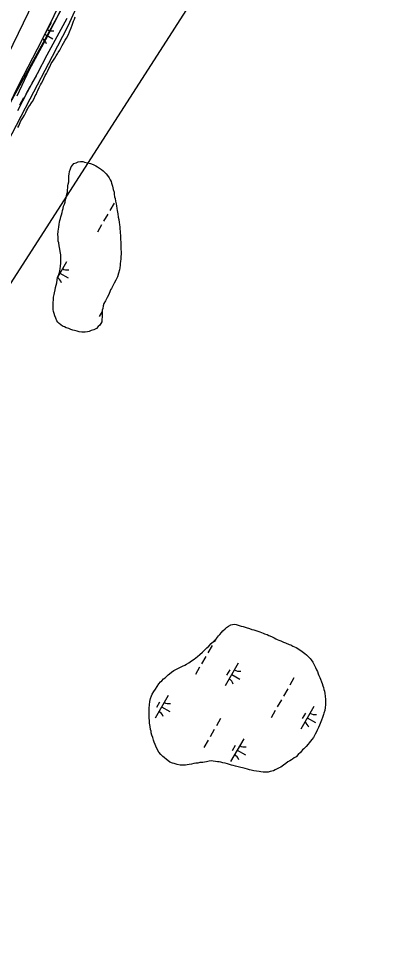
# Model space of a CAD drawing. Extents: x 3930721 to 3950824, y 220441 to 242861.
# Drawn here: x 3940855 to 3941538, y 226251 to 228013 of the extents above; entities that cross this region are included whole.
import ezdxf

# ---------------------------------------------------------------- set-up
doc = ezdxf.new("R2010")
doc.units = 0
for name, color, linetype in [('V-GRID-MAJR', 7, 'Continuous'), ('V-RIVR-EDGE', 7, 'Continuous'), ('V-RIVR-JETY', 7, 'Continuous'), ('V-RRAP-FSHR', 7, 'Continuous'), ('V-TOPO-MINR', 7, 'Continuous'), ('V-TOPO-SHOR', 7, 'Continuous'), ('V-UTIL-LINE', 7, 'Continuous'), ('V-WETL-SWMP', 7, 'Continuous')]:
    doc.layers.add(name, color=color, linetype=linetype)

msp = doc.modelspace()

# ---------------------------------------------------------------- linework, layer by layer
at = {"layer": 'V-GRID-MAJR'}
msp.add_spline([(3940914.4, 221486.3), (3940866.3, 224158.2), (3940756.9, 230218.1), (3940647.6, 236278.1), (3940604.7, 238656.8)], degree=3, dxfattribs=at)
at = {"layer": 'V-RIVR-EDGE'}
msp.add_lwpolyline([(3940939, 228034.7), (3940807.6, 227796.2)], dxfattribs=at)
at = {"layer": 'V-RIVR-JETY'}
for points in [[(3940975.3, 228056.9), (3940948.8, 227998.4), (3940919.5, 227941.1), (3940876.7, 227859.2), (3940833.1, 227775.8), (3940803.3, 227722), (3940777.1, 227669.1), (3940746.6, 227615.3), (3940716.2, 227548.1), (3940676.2, 227467.1), (3940639.1, 227394.4), (3940613.8, 227333.6), (3940588, 227284.2), (3940566.5, 227232.8), (3940530.6, 227163.6), (3940492.1, 227081.5), (3940457.5, 227003.6), (3940435.5, 226958.6), (3940412, 226909.2)], [(3940852.6, 227865.7), (3940876.1, 227915.9), (3940907, 227973.2), (3940938.2, 228034.1)]]:
    msp.add_lwpolyline(points, dxfattribs=at)
at = {"layer": 'V-RRAP-FSHR'}
msp.add_lwpolyline([(3940853.6, 227837.8), (3940872.3, 227873.3), (3940891, 227908.5), (3940909.9, 227943.7), (3940928.8, 227979), (3940947.6, 228014.3)], dxfattribs=at)
at = {"layer": 'V-TOPO-MINR'}
msp.add_lwpolyline([(3940766.8, 227803.9), (3940932.6, 228146.5), (3940939.7, 228161), (3940947, 228175.5), (3940954.4, 228189.9), (3940961.9, 228204.2), (3941144.3, 228546.7)], dxfattribs=at)
at = {"layer": 'V-TOPO-SHOR'}
for points in [[(3940853.7, 227805.2), (3940855.4, 227808.7), (3940857.1, 227811.9), (3940859.5, 227818.2), (3940863, 227823.8), (3940866.1, 227829.1), (3940868.8, 227833.7), (3940870.2, 227837.2), (3940872.2, 227840.4), (3940873.6, 227843.2), (3940876.4, 227847.4), (3940879.5, 227852.3), (3940881.5, 227854.8), (3940884.6, 227860.4), (3940887, 227865.7), (3940888.7, 227868.5), (3940890.4, 227873.1), (3940891.8, 227875.9), (3940894.5, 227881.8), (3940896.9, 227886.8), (3940898.6, 227889.6), (3940901.7, 227895.9), (3940903.4, 227899.1), (3940905.8, 227904.3), (3940908.2, 227908.5), (3940910, 227912.4), (3940913, 227918), (3940914.8, 227921.2), (3940917.5, 227927.2), (3940920.6, 227932.1), (3940924, 227937.4), (3940926.8, 227941.9), (3940929.2, 227945.8), (3940930.9, 227948.6), (3940933.7, 227953.2), (3940936.7, 227959.2), (3940938.1, 227962), (3940940.9, 227966.5), (3940944.3, 227972.2), (3940946.7, 227975.7), (3940950.1, 227983.1), (3940952.2, 227987.6), (3940955.6, 227995.4), (3940957.6, 228000.6), (3940960, 228008), (3940961.7, 228012.2), (3940963.1, 228016.7)], [(3940929.3, 227519.4), (3940931.6, 227524.6), (3940933.8, 227531.1), (3940934.2, 227535.8), (3940935.1, 227540), (3940935.5, 227547), (3940936, 227551.2), (3940935.9, 227556.8), (3940935.8, 227562.4), (3940934.4, 227568.5), (3940933.9, 227572.7), (3940932.9, 227576.4), (3940932.4, 227579.7), (3940931.9, 227584.8), (3940930.9, 227588), (3940930.9, 227592.2), (3940930.4, 227597.4), (3940930.3, 227600.6), (3940930.7, 227607.6), (3940931.1, 227610.9), (3940931.6, 227615.1), (3940932.5, 227620.7), (3940933.3, 227624.5), (3940933.8, 227627.7), (3940935.1, 227631.5), (3940936, 227634.8), (3940936.9, 227638.5), (3940938.3, 227642.7), (3940939.2, 227646.9), (3940940.1, 227650.7), (3940941, 227654.9), (3940942.8, 227659.1), (3940943.7, 227662.8), (3940944.6, 227667.5), (3940945.9, 227670.3), (3940946.8, 227674.5), (3940947.3, 227677.8), (3940948.2, 227682), (3940948.6, 227685.7), (3940949, 227690.4), (3940949.4, 227693.7), (3940949.9, 227697), (3940950.8, 227701.2), (3940951.2, 227704.9), (3940951.2, 227709.1), (3940951.1, 227712.8), (3940951.6, 227716.1), (3940952.4, 227721.2), (3940954.2, 227726.4), (3940955.6, 227730.1), (3940958.4, 227733.9), (3940960.7, 227736.3), (3940964.9, 227737.7), (3940969, 227739.6), (3940973.2, 227740.1), (3940977.4, 227740.6), (3940981.2, 227739.3), (3940986.8, 227737.9), (3940992.4, 227736.6), (3940997.6, 227734.3), (3941002.3, 227732), (3941006, 227730.2), (3941009.3, 227727.9), (3941013.1, 227725.1), (3941016.4, 227722.4), (3941019.6, 227719.6), (3941022, 227716.8), (3941024.8, 227713.6), (3941027.7, 227709.4), (3941030.1, 227705.2), (3941031.5, 227702), (3941032.5, 227698.7), (3941034.4, 227693.1), (3941035.8, 227687.1), (3941037.3, 227682), (3941037.8, 227678.2), (3941038.3, 227673.1), (3941039.3, 227669.4), (3941040.3, 227664.7), (3941041.3, 227659.6), (3941041.8, 227655.9), (3941042.3, 227650.8), (3941043.3, 227646.6), (3941044.2, 227640.5), (3941045.2, 227634), (3941046.2, 227629.3), (3941047.2, 227623.7), (3941047.7, 227620), (3941048.2, 227614.9), (3941048.3, 227611.2), (3941048.8, 227607), (3941048.8, 227603.2), (3941049.3, 227599.5), (3941049.4, 227594.4), (3941049.9, 227591.1), (3941050.4, 227586.4), (3941050.4, 227583.2), (3941050.5, 227577.6), (3941050.5, 227573.4), (3941050.6, 227567.3), (3941050.6, 227563.6)], [(3941050.6, 227563.6), (3941050.2, 227558.9), (3941050.2, 227554.7), (3941049.4, 227549.1), (3941048.9, 227545.8), (3941049, 227542.6), (3941048.1, 227537.4), (3941047.7, 227533.2), (3941045.9, 227527.1), (3941043.6, 227520.1), (3941040.9, 227514), (3941037.7, 227507.9), (3941034.9, 227502.8), (3941032.6, 227498.1), (3941030.8, 227495.2), (3941029.4, 227491.5), (3941026.7, 227485.4), (3941023.9, 227480.7), (3941022.1, 227477), (3941020.7, 227474.1), (3941018, 227469), (3941016.6, 227464.8), (3941015.7, 227459.6), (3941014.8, 227456.4), (3941014.4, 227452.6), (3941014.5, 227447.5), (3941014.5, 227443.8), (3941014.1, 227438.6), (3941013.7, 227433.9), (3941012.3, 227430.7), (3941010, 227427.8), (3941007.2, 227425), (3941003.5, 227421.7), (3940998.4, 227418.9), (3940993.8, 227417.4), (3940990.1, 227416), (3940986.3, 227415), (3940982.1, 227414.5), (3940978.9, 227414.5), (3940975.6, 227414.4), (3940970.9, 227415.3), (3940967.2, 227416.2), (3940962, 227417.6), (3940958.8, 227418.5), (3940955, 227419.8), (3940950.8, 227421.2), (3940946.1, 227423), (3940942.8, 227424.4), (3940939.1, 227426.2), (3940935.8, 227428.5), (3940932.5, 227431.3), (3940930.1, 227433.6), (3940927.8, 227436.3), (3940925.9, 227441), (3940924.4, 227445.6), (3940923, 227450.3), (3940922, 227454), (3940921, 227457.7), (3940921, 227462.4), (3940920.9, 227467.5), (3940920.9, 227471.3), (3940921.8, 227476.4), (3940921.7, 227481.5), (3940923.1, 227486.2), (3940923.5, 227489.5), (3940924.9, 227495.1), (3940925.7, 227499.8), (3940927.1, 227504.5), (3940928, 227508.7), (3940929.3, 227519.4)], [(3941222.8, 226596), (3941218.7, 226595.3), (3941213.8, 226594.3), (3941209.7, 226593.5), (3941206.7, 226593), (3941200.9, 226592.5), (3941197, 226591.8), (3941193.3, 226591.3), (3941189.3, 226590.6), (3941185.2, 226589.8), (3941180.8, 226588.9), (3941177.1, 226588.1), (3941173.6, 226587.9), (3941168.8, 226587.6), (3941163.2, 226588), (3941157.6, 226589.1), (3941152.3, 226590.6), (3941149, 226591.8), (3941143.9, 226593.6), (3941140, 226596.5), (3941137.2, 226598.6), (3941132.7, 226602.3), (3941130.1, 226604.5), (3941126.4, 226608.2), (3941122.7, 226612.3), (3941119.6, 226618.1), (3941117, 226623.9), (3941115.8, 226627.1), (3941114.1, 226631.9), (3941112.5, 226635.6), (3941111.3, 226640.7), (3941109.6, 226645.1), (3941108.4, 226649.2), (3941107.9, 226652.5), (3941106.9, 226655.7), (3941106.2, 226661.7), (3941105.2, 226668.2), (3941104.7, 226672.6), (3941104.4, 226678.1), (3941104.4, 226681.1), (3941104.3, 226685.5), (3941104.3, 226692.7), (3941104.2, 226696.7), (3941104.8, 226703.1), (3941105.7, 226709.2), (3941107, 226715.2), (3941108.6, 226720.1), (3941110, 226723.3), (3941112.9, 226728.2), (3941116.1, 226733.1), (3941119.3, 226738), (3941122.5, 226742.7), (3941125.9, 226746.6), (3941128.2, 226749), (3941131.4, 226752.3), (3941134.7, 226754.6), (3941137.2, 226756.9), (3941140.8, 226760.2), (3941143.1, 226762.3), (3941146.6, 226765.1), (3941151.2, 226768.2), (3941156.7, 226771.3), (3941162.7, 226774.1), (3941165.5, 226775.3), (3941168.2, 226776.7), (3941172.6, 226778.8), (3941175.4, 226780.3), (3941179.7, 226782.8), (3941182.7, 226785), (3941187.1, 226788), (3941189.9, 226790.1), (3941193.1, 226792.9), (3941196.3, 226795.3), (3941201.1, 226799.3), (3941205.9, 226803.5), (3941210.5, 226807.9), (3941214.6, 226811.9), (3941218.1, 226815), (3941222.9, 226819.9), (3941227.5, 226824.5), (3941232.5, 226829.7), (3941236.9, 226834.8), (3941239.2, 226837.2), (3941242.6, 226841.1), (3941245.1, 226843.9), (3941249.2, 226847.9), (3941251.8, 226850.5), (3941255.9, 226853.3), (3941260, 226855.4), (3941263, 226856.4), (3941266.5, 226856.9), (3941270.2, 226856), (3941274.4, 226854.9), (3941279.7, 226853.3), (3941283.4, 226852.2), (3941289.7, 226850.4), (3941295.5, 226848.6), (3941300.2, 226846.8), (3941303.9, 226845.9), (3941309.7, 226844.4), (3941315.5, 226842.3)], [(3941315.5, 226842.3), (3941321.8, 226839.6), (3941324.6, 226838.5), (3941329.2, 226836.9), (3941332.5, 226835.3), (3941337.6, 226833.1), (3941342.5, 226830.6), (3941346, 226829.2), (3941348.8, 226827.6), (3941351.5, 226826.5), (3941355.3, 226825.4), (3941360.8, 226822.6), (3941364.3, 226821.1), (3941371.5, 226818.4), (3941374.6, 226817.2), (3941378.5, 226815.2), (3941384.6, 226812.5), (3941390.1, 226809.3), (3941396.2, 226804.9), (3941398.8, 226803.1), (3941401.3, 226800.8), (3941404.4, 226798.3), (3941407.4, 226795.3), (3941411.2, 226791.4), (3941413.5, 226788.7), (3941416.3, 226784.5), (3941419.2, 226779.5), (3941421.8, 226774.2), (3941423.7, 226769.6), (3941425.3, 226766.3), (3941427, 226762.2), (3941428.2, 226759.2), (3941430.1, 226754.8), (3941431, 226751.6), (3941432.9, 226747), (3941434.1, 226743.5), (3941435.8, 226738.9), (3941436.7, 226735.9), (3941437.9, 226732), (3941438.7, 226728.7), (3941439.2, 226724.6), (3941440.4, 226719.3), (3941440.9, 226713.3), (3941440.9, 226709.3), (3941441, 226702.8), (3941440.4, 226697.5), (3941439.3, 226692.2), (3941437.9, 226687.3), (3941436.8, 226684.3), (3941434.8, 226678.9), (3941433, 226673.8), (3941430.5, 226667.3), (3941429.1, 226664.3), (3941427.3, 226659.4), (3941425.1, 226654.5), (3941423.7, 226651.3), (3941421.2, 226646.8), (3941419.6, 226644.1), (3941417.6, 226640.3), (3941415, 226636.6), (3941412.3, 226633.3), (3941409.8, 226630.5), (3941407.5, 226627.7), (3941403.8, 226623.5), (3941399.5, 226619.1), (3941397.2, 226616.7), (3941392.8, 226611.8), (3941388.9, 226608.1), (3941385.1, 226603.9), (3941381.1, 226601.5), (3941378.1, 226599.4), (3941375.6, 226597.8), (3941372.9, 226596.1), (3941368.9, 226593.8), (3941365.3, 226591), (3941360.9, 226587.7), (3941358.4, 226586), (3941355.6, 226584.1), (3941352.4, 226582.5), (3941348.5, 226580.4), (3941345, 226578.5), (3941341.8, 226576.8), (3941338.1, 226576.1), (3941334.9, 226575.4), (3941331.6, 226574.6), (3941326.1, 226574.1), (3941322.1, 226574.3), (3941317.5, 226574.7), (3941314.3, 226575.4), (3941309.2, 226576), (3941304.3, 226577.1), (3941299.2, 226578.2), (3941295.7, 226579.1), (3941292, 226580), (3941287.4, 226581.1), (3941282.5, 226582.5), (3941279.5, 226583.4), (3941274.3, 226584.7), (3941269.2, 226586), (3941264.8, 226587.2), (3941261.6, 226588)], [(3941261.6, 226588), (3941257.6, 226589.2), (3941253.7, 226590.1), (3941249.3, 226591.4), (3941245.1, 226592.3), (3941241.2, 226593.2), (3941237.9, 226593.8), (3941234.9, 226594), (3941222.8, 226596)]]:
    msp.add_lwpolyline(points, dxfattribs=at)
at = {"layer": 'V-UTIL-LINE'}
msp.add_lwpolyline([(3947453.8, 235874.4), (3945931.1, 235655.1), (3945509.1, 234777.7), (3940428.6, 226869.1), (3939084.6, 223621.7)], dxfattribs=at)
at = {"layer": 'V-WETL-SWMP'}
for p, q in [((3940917.5, 228005.1), (3940905.9, 227984.7)), ((3940905.2, 227983.3), (3940920.7, 227974.4)), ((3940888.7, 227903.7), (3940880.7, 227889.8)), ((3940876.8, 227882.9), (3940868.8, 227869)), ((3940864.8, 227862), (3940856.9, 227848.1)), ((3941037.2, 227660.8), (3941029.3, 227646.9)), ((3941025.3, 227640), (3941017.3, 227626.1)), ((3941013.4, 227619.1), (3941005.4, 227605.3)), ((3940946.3, 227548.8), (3940929.2, 227519)), ((3940933.9, 227527.1), (3940949.5, 227518.1)), ((3941014.6, 227454.1), (3941008.9, 227444.2)), ((3941224.3, 226816.2), (3941216.4, 226802.3)), ((3941231.3, 226828.5), (3941228.3, 226823.2)), ((3941384.6, 226812.4), (3941384.6, 226812.4)), ((3941212.4, 226795.4), (3941204.4, 226781.5)), ((3941274.2, 226782.5), (3941249.4, 226739.2)), ((3941200.5, 226774.6), (3941192.5, 226760.7)), ((3941258.1, 226769.9), (3941252.1, 226759.5)), ((3941261.8, 226760.9), (3941277.4, 226751.9)), ((3941380.6, 226754.4), (3941372.6, 226740.5)), ((3941368.7, 226733.6), (3941360.7, 226719.7)), ((3941140.3, 226720.7), (3941115.5, 226677.3)), ((3941356.7, 226712.7), (3941348.8, 226698.8)), ((3941124.2, 226708), (3941118.2, 226697.6)), ((3941127.9, 226699), (3941143.5, 226690)), ((3941344.8, 226691.9), (3941336.8, 226678)), ((3941418.5, 226699.9), (3941393.7, 226656.5)), ((3941240.4, 226676.8), (3941232.5, 226662.9)), ((3941402.4, 226687.2), (3941396.4, 226676.8)), ((3941406.1, 226678.2), (3941421.7, 226669.2)), ((3941228.5, 226656), (3941220.5, 226642.1)), ((3941216.6, 226635.2), (3941208.6, 226621.3)), ((3941284.7, 226638), (3941259.8, 226594.6)), ((3941268.5, 226625.3), (3941262.6, 226614.9)), ((3941272.3, 226616.3), (3941287.9, 226607.4))]:
    msp.add_line(p, q, dxfattribs=at)
for points in [[(3940968.4, 228111.9), (3940899.6, 227971.9), (3940854.9, 227885.8), (3940801.7, 227776.3)], [(3940960, 228008), (3940961.7, 228012.2), (3940963.1, 228016.7)], [(3940853.7, 227805.2), (3940855.4, 227808.7), (3940857.1, 227811.9), (3940859.5, 227818.2), (3940863, 227823.8), (3940866.1, 227829.1), (3940868.8, 227833.7), (3940870.2, 227837.2), (3940872.2, 227840.4), (3940873.6, 227843.2), (3940876.4, 227847.4), (3940879.5, 227852.3), (3940881.5, 227854.8), (3940884.6, 227860.4), (3940887, 227865.7), (3940888.7, 227868.5), (3940890.4, 227873.1), (3940891.8, 227875.9), (3940894.5, 227881.8), (3940896.9, 227886.8), (3940898.6, 227889.6), (3940901.7, 227895.9), (3940903.4, 227899.1), (3940905.8, 227904.3), (3940908.2, 227908.5), (3940910, 227912.4), (3940913, 227918), (3940914.8, 227921.2), (3940917.5, 227927.2), (3940920.6, 227932.1), (3940924, 227937.4), (3940926.8, 227941.9), (3940929.2, 227945.8), (3940930.9, 227948.6), (3940933.7, 227953.2), (3940936.7, 227959.2), (3940938.1, 227962), (3940940.9, 227966.5), (3940944.3, 227972.2), (3940946.7, 227975.7), (3940950.1, 227983.1), (3940952.2, 227987.6), (3940955.6, 227995.4), (3940957.6, 228000.6), (3940960, 228008)], [(3940929.3, 227519.4), (3940931.6, 227524.6), (3940933.8, 227531.1), (3940934.2, 227535.8), (3940935.1, 227540), (3940935.5, 227547), (3940936, 227551.2), (3940935.9, 227556.8), (3940935.8, 227562.4), (3940934.4, 227568.5), (3940933.9, 227572.7), (3940932.9, 227576.4), (3940932.4, 227579.6), (3940931.9, 227584.8), (3940930.9, 227588), (3940930.9, 227592.2), (3940930.4, 227597.4), (3940930.3, 227600.6), (3940930.7, 227607.6), (3940931.1, 227610.9), (3940931.6, 227615.1), (3940932.5, 227620.7), (3940933.3, 227624.5), (3940933.8, 227627.7), (3940935.1, 227631.5), (3940936, 227634.8), (3940936.9, 227638.5), (3940938.3, 227642.7), (3940939.2, 227646.9), (3940940.1, 227650.7), (3940941, 227654.9), (3940942.8, 227659.1), (3940943.7, 227662.8), (3940944.6, 227667.5), (3940945.9, 227670.3), (3940946.8, 227674.5), (3940947.3, 227677.8), (3940948.2, 227682), (3940948.6, 227685.7), (3940949, 227690.4), (3940949.4, 227693.7), (3940949.9, 227697), (3940950.8, 227701.2), (3940951.2, 227704.9), (3940951.2, 227709.1), (3940951.1, 227712.8), (3940951.6, 227716.1), (3940952.4, 227721.2), (3940954.2, 227726.4), (3940955.6, 227730.1), (3940958.4, 227733.9), (3940960.7, 227736.3), (3940964.9, 227737.7), (3940969, 227739.6), (3940973.2, 227740.1), (3940977.4, 227740.6), (3940981.2, 227739.3), (3940986.8, 227737.9), (3940992.4, 227736.6), (3940997.6, 227734.3), (3941002.3, 227732), (3941006, 227730.2), (3941009.3, 227727.9), (3941013.1, 227725.1), (3941016.4, 227722.4), (3941019.6, 227719.6), (3941022, 227716.8), (3941024.8, 227713.6), (3941027.7, 227709.4), (3941030.1, 227705.2), (3941031.5, 227702), (3941032.5, 227698.7), (3941034.4, 227693.1), (3941035.8, 227687.1), (3941037.3, 227682), (3941037.8, 227678.2), (3941038.3, 227673.1), (3941039.3, 227669.4), (3941040.3, 227664.7), (3941041.3, 227659.6), (3941041.8, 227655.9), (3941042.3, 227650.8), (3941043.3, 227646.6), (3941044.2, 227640.5), (3941045.2, 227634), (3941046.2, 227629.3), (3941047.2, 227623.7), (3941047.7, 227620), (3941048.2, 227614.9), (3941048.3, 227611.2), (3941048.8, 227607), (3941048.8, 227603.2), (3941049.3, 227599.5), (3941049.4, 227594.4), (3941049.9, 227591.1), (3941050.4, 227586.4), (3941050.4, 227583.2), (3941050.5, 227577.6), (3941050.5, 227573.4), (3941050.6, 227567.3), (3941050.6, 227563.6)], [(3941050.6, 227563.6), (3941050.2, 227558.9), (3941050.2, 227554.7), (3941049.4, 227549.1), (3941048.9, 227545.8), (3941049, 227542.6), (3941048.1, 227537.4), (3941047.7, 227533.2), (3941045.9, 227527.1), (3941043.6, 227520.1), (3941040.9, 227514), (3941037.7, 227507.9), (3941034.9, 227502.8), (3941032.6, 227498.1), (3941030.8, 227495.2), (3941029.4, 227491.5), (3941026.7, 227485.4), (3941023.9, 227480.7), (3941022.1, 227477), (3941020.7, 227474.1), (3941018, 227469), (3941016.6, 227464.8), (3941015.7, 227459.6), (3941014.8, 227456.4), (3941014.4, 227452.6), (3941014.5, 227447.5), (3941014.5, 227443.8), (3941014.1, 227438.6), (3941013.7, 227433.9), (3941012.3, 227430.7), (3941010, 227427.8), (3941007.2, 227425), (3941003.5, 227421.7), (3940998.4, 227418.9), (3940993.8, 227417.4), (3940990.1, 227416), (3940986.3, 227415), (3940982.1, 227414.5), (3940978.9, 227414.5), (3940975.6, 227414.4), (3940970.9, 227415.3), (3940967.2, 227416.2), (3940962, 227417.6), (3940958.8, 227418.5), (3940955, 227419.8), (3940950.8, 227421.2), (3940946.1, 227423), (3940942.8, 227424.4), (3940939.1, 227426.2), (3940935.8, 227428.5), (3940932.5, 227431.3), (3940930.1, 227433.6), (3940927.8, 227436.3), (3940925.9, 227441), (3940924.4, 227445.6), (3940923, 227450.3), (3940922, 227454), (3940921, 227457.7), (3940921, 227462.4), (3940920.9, 227467.5), (3940920.9, 227471.3), (3940921.8, 227476.4), (3940921.7, 227481.5), (3940923.1, 227486.2), (3940923.5, 227489.5), (3940924.9, 227495.1), (3940925.7, 227499.8), (3940927.1, 227504.5), (3940928, 227508.7), (3940929.3, 227519.4)], [(3941261.6, 226588), (3941257.6, 226589.2), (3941253.7, 226590.1), (3941249.3, 226591.4), (3941245.1, 226592.3), (3941241.2, 226593.2), (3941237.9, 226593.8), (3941234.9, 226594), (3941222.8, 226596), (3941218.7, 226595.3), (3941213.8, 226594.3), (3941209.7, 226593.5), (3941206.7, 226593), (3941200.9, 226592.5), (3941197, 226591.8), (3941193.3, 226591.3), (3941189.3, 226590.6), (3941185.2, 226589.8), (3941180.8, 226588.9), (3941177.1, 226588.1), (3941173.6, 226587.9), (3941168.8, 226587.6), (3941163.2, 226588), (3941157.6, 226589.1), (3941152.3, 226590.6), (3941149, 226591.8), (3941143.9, 226593.6), (3941140, 226596.5), (3941137.2, 226598.6), (3941132.7, 226602.3), (3941130.1, 226604.5), (3941126.4, 226608.2), (3941122.7, 226612.3), (3941119.6, 226618.1), (3941117, 226623.9), (3941115.8, 226627.1), (3941114.1, 226631.9), (3941112.5, 226635.6), (3941111.3, 226640.7), (3941109.6, 226645.1), (3941108.4, 226649.2), (3941107.9, 226652.5), (3941106.9, 226655.7), (3941106.2, 226661.7), (3941105.2, 226668.2), (3941104.7, 226672.6), (3941104.4, 226678.1), (3941104.4, 226681.1), (3941104.3, 226685.5), (3941104.3, 226692.7), (3941104.2, 226696.7), (3941104.8, 226703.1), (3941105.7, 226709.2), (3941107, 226715.2), (3941108.6, 226720.1), (3941110, 226723.3), (3941112.9, 226728.2), (3941116.1, 226733.1), (3941119.3, 226738), (3941122.5, 226742.7), (3941125.9, 226746.6), (3941128.2, 226749), (3941131.4, 226752.3), (3941134.6, 226754.6), (3941137.2, 226756.9), (3941140.8, 226760.2), (3941143.1, 226762.3), (3941146.6, 226765.1), (3941151.2, 226768.2), (3941156.7, 226771.3), (3941162.7, 226774.1), (3941165.5, 226775.3), (3941168.2, 226776.7), (3941172.6, 226778.8), (3941175.4, 226780.3), (3941179.7, 226782.8), (3941182.7, 226785), (3941187.1, 226788), (3941189.9, 226790.1), (3941193.1, 226792.9), (3941196.3, 226795.3), (3941201.1, 226799.3), (3941205.9, 226803.5), (3941210.5, 226807.9), (3941214.6, 226811.9), (3941218.1, 226815), (3941222.9, 226819.9), (3941227.5, 226824.5), (3941232.5, 226829.7), (3941236.9, 226834.8), (3941239.2, 226837.2), (3941242.6, 226841.1), (3941245.1, 226843.9), (3941249.2, 226847.9), (3941251.8, 226850.5), (3941255.9, 226853.3), (3941260, 226855.4), (3941263, 226856.4), (3941266.5, 226856.9), (3941270.2, 226856), (3941274.4, 226854.9)], [(3941274.4, 226854.9), (3941279.7, 226853.3), (3941283.4, 226852.2), (3941289.7, 226850.4), (3941295.5, 226848.6), (3941300.2, 226846.8), (3941303.9, 226845.9), (3941309.7, 226844.4), (3941315.5, 226842.3), (3941321.8, 226839.6), (3941324.6, 226838.5), (3941329.2, 226836.9), (3941332.5, 226835.3), (3941337.6, 226833.1), (3941342.5, 226830.6), (3941346, 226829.2), (3941348.8, 226827.6), (3941351.5, 226826.5), (3941355.3, 226825.4), (3941360.8, 226822.6), (3941364.3, 226821.1), (3941371.5, 226818.4), (3941374.6, 226817.2), (3941378.5, 226815.2), (3941384.6, 226812.5), (3941390.1, 226809.3), (3941396.2, 226804.9), (3941398.8, 226803.1), (3941401.3, 226800.8), (3941404.4, 226798.3), (3941407.4, 226795.3), (3941411.2, 226791.4), (3941413.5, 226788.7), (3941416.3, 226784.5), (3941419.2, 226779.5), (3941421.8, 226774.2), (3941423.7, 226769.6), (3941425.3, 226766.3), (3941427, 226762.2), (3941428.2, 226759.2), (3941430.1, 226754.8), (3941431, 226751.6), (3941432.9, 226747), (3941434.1, 226743.5), (3941435.8, 226738.9), (3941436.7, 226735.9), (3941437.9, 226732), (3941438.7, 226728.7), (3941439.2, 226724.6), (3941440.4, 226719.3), (3941440.9, 226713.3), (3941440.9, 226709.3), (3941441, 226702.8), (3941440.4, 226697.5), (3941439.3, 226692.2), (3941437.9, 226687.3), (3941436.8, 226684.3), (3941434.8, 226678.9), (3941433, 226673.8), (3941430.5, 226667.3), (3941429.1, 226664.3), (3941427.3, 226659.4), (3941425.1, 226654.5), (3941423.7, 226651.3), (3941421.2, 226646.8), (3941419.6, 226644.1), (3941417.6, 226640.3), (3941415, 226636.6), (3941412.3, 226633.3), (3941409.8, 226630.5), (3941407.5, 226627.7), (3941403.8, 226623.5), (3941399.5, 226619.1), (3941397.2, 226616.7), (3941392.8, 226611.8), (3941388.9, 226608.1), (3941385, 226603.9), (3941381.1, 226601.5), (3941378.1, 226599.4), (3941375.6, 226597.8), (3941372.9, 226596.1), (3941368.9, 226593.8), (3941365.3, 226591), (3941360.9, 226587.7), (3941358.4, 226586), (3941355.6, 226584.1), (3941352.4, 226582.5), (3941348.5, 226580.4), (3941345, 226578.5), (3941341.8, 226576.8), (3941338.1, 226576.1), (3941334.9, 226575.4), (3941331.6, 226574.6), (3941326.1, 226574.1), (3941322.1, 226574.3), (3941317.5, 226574.7), (3941314.3, 226575.4), (3941309.2, 226576), (3941304.3, 226577.1), (3941299.2, 226578.2), (3941295.7, 226579.1)], [(3941295.7, 226579.1), (3941292, 226580), (3941287.4, 226581.1), (3941282.5, 226582.5), (3941279.5, 226583.4), (3941274.4, 226584.7), (3941269.2, 226586), (3941264.8, 226587.2), (3941261.6, 226588)]]:
    msp.add_lwpolyline(points, dxfattribs=at)
for centre, start, end in [((3940919, 228007.2), 239.4279, 280.9715), ((3940891.6, 227959.3), 19.4279, 58.585), ((3940947.8, 227550.9), 239.4279, 280.9715), ((3940920.3, 227503), 19.4279, 60.0419), ((3941275.7, 226784.7), 239.4279, 280.9715), ((3941248.3, 226736.8), 19.4279, 60.9715), ((3941141.8, 226722.8), 239.4279, 280.9715), ((3941114.4, 226674.9), 19.4279, 60.9715), ((3941420.1, 226702), 239.4279, 280.9715), ((3941392.6, 226654.1), 19.4279, 60.9715), ((3941286.2, 226640.1), 239.4279, 280.9715), ((3941258.7, 226592.2), 19.4279, 60.9715)]:
    msp.add_arc(centre, 17.6, start, end, dxfattribs=at)

doc.saveas('drawing.dxf')
